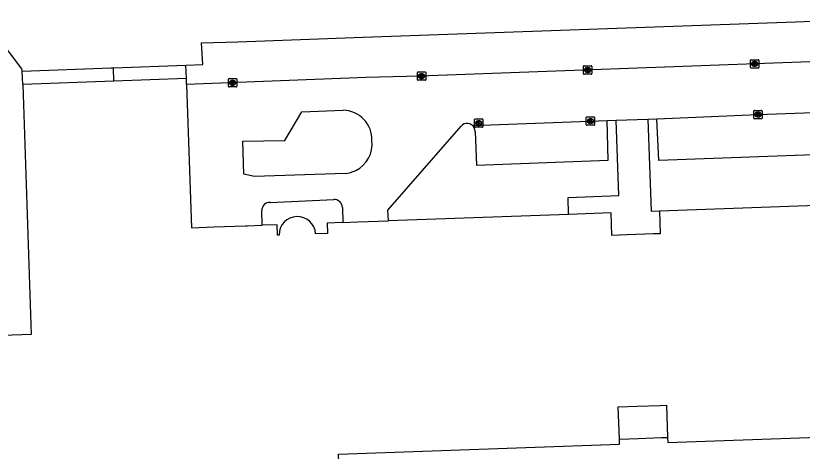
# Model space of a CAD drawing. Extents: x 160557 to 161245, y 385330 to 386505.
# Drawn here: x 160848.2 to 160942.1, y 386383.2 to 386435.2 of the extents above; entities that cross this region are included whole.
import ezdxf

# ---------------------------------------------------------------- set-up
doc = ezdxf.new("R2010")
doc.units = 0
for name, color, linetype in [('IMGEO_Hek', 7, 'Continuous'), ('IMGEO_Kolk', 7, 'Continuous'), ('IMGEO_Pand', 7, 'Continuous'), ('IMGEO_Parkeervlak_open', 7, 'Continuous'), ('IMGEO_Rijbaan_lokaal_gesloten', 7, 'Continuous'), ('IMGEO_Rijbaan_lokaal_open', 7, 'Continuous'), ('IMGEO_Voetpad_op_trap', 7, 'Continuous'), ('IMGEO_Voetpad_open', 7, 'Continuous')]:
    doc.layers.add(name, color=color, linetype=linetype)

msp = doc.modelspace()

# ---------------------------------------------------------------- linework, layer by layer
at = {"layer": 'IMGEO_Hek'}
for points in [[(160920.248, 386384.671), (160922.489, 386384.753)], [(160922.489, 386384.753), (160925.265, 386384.854)], [(160925.265, 386384.854), (160925.999, 386384.881)]]:
    msp.add_lwpolyline(points, dxfattribs=at)
at = {"layer": 'IMGEO_Kolk'}
for p, q in [((160935.896, 386428.991), (160935.896, 386429.843)), ((160935.971, 386429.917), (160936.823, 386429.917)), ((160936.384, 386429.697), (160936.409, 386429.697)), ((160936.897, 386429.843), (160936.897, 386428.991)), ((160896.143, 386427.53), (160896.143, 386428.382)), ((160896.218, 386428.456), (160897.07, 386428.456)), ((160897.144, 386428.382), (160897.144, 386427.53)), ((160915.963, 386428.26), (160915.963, 386429.112)), ((160916.038, 386429.186), (160916.89, 386429.186)), ((160916.474, 386428.406), (160916.449, 386428.406)), ((160916.451, 386428.966), (160916.476, 386428.966)), ((160916.964, 386429.112), (160916.964, 386428.26)), ((160936.823, 386428.917), (160935.971, 386428.917)), ((160936.407, 386429.137), (160936.382, 386429.137)), ((160873.593, 386426.739), (160873.593, 386427.591)), ((160873.668, 386427.665), (160874.52, 386427.665)), ((160874.081, 386427.445), (160874.106, 386427.445)), ((160874.594, 386427.591), (160874.594, 386426.739)), ((160897.07, 386427.456), (160896.218, 386427.456)), ((160896.654, 386427.676), (160896.629, 386427.676)), ((160896.631, 386428.236), (160896.656, 386428.236)), ((160916.89, 386428.186), (160916.038, 386428.186)), ((160874.52, 386426.665), (160873.668, 386426.665)), ((160874.104, 386426.885), (160874.079, 386426.885)), ((160936.291, 386422.939), (160936.291, 386423.791)), ((160936.366, 386423.865), (160937.218, 386423.865)), ((160937.292, 386423.791), (160937.292, 386422.939)), ((160902.961, 386421.931), (160902.961, 386422.783)), ((160903.036, 386422.857), (160903.888, 386422.857)), ((160903.962, 386422.783), (160903.962, 386421.931)), ((160916.3, 386422.174), (160916.3, 386423.026)), ((160916.375, 386423.1), (160917.227, 386423.1)), ((160916.788, 386422.88), (160916.813, 386422.88)), ((160917.301, 386423.026), (160917.301, 386422.174)), ((160937.218, 386422.865), (160936.366, 386422.865)), ((160936.802, 386423.085), (160936.777, 386423.085)), ((160936.779, 386423.645), (160936.804, 386423.645)), ((160903.888, 386421.857), (160903.036, 386421.857)), ((160903.472, 386422.077), (160903.447, 386422.077)), ((160903.449, 386422.637), (160903.474, 386422.637)), ((160917.227, 386422.1), (160916.375, 386422.1)), ((160916.811, 386422.32), (160916.786, 386422.32))]:
    msp.add_line(p, q, dxfattribs=at)
for points in [[(160935.896, 386428.991), (160935.896, 386429.843)], [(160935.971, 386429.917), (160936.823, 386429.917)], [(160936.217, 386429.617), (160936.34, 386429.617), (160936.34, 386429.466), (160936.47, 386429.617), (160936.634, 386429.617), (160936.488, 386429.466), (160936.641, 386429.217), (160936.489, 386429.217), (160936.404, 386429.381), (160936.34, 386429.314), (160936.34, 386429.217), (160936.217, 386429.217), (160936.217, 386429.617)], [(160936.897, 386429.843), (160936.897, 386428.991)], [(160896.143, 386427.53), (160896.143, 386428.382)], [(160896.218, 386428.456), (160897.07, 386428.456)], [(160897.144, 386428.382), (160897.144, 386427.53)], [(160915.963, 386428.26), (160915.963, 386429.112)], [(160916.038, 386429.186), (160916.89, 386429.186)], [(160916.284, 386428.886), (160916.407, 386428.886), (160916.407, 386428.735), (160916.537, 386428.886), (160916.701, 386428.886), (160916.555, 386428.735), (160916.708, 386428.486), (160916.556, 386428.486), (160916.471, 386428.65), (160916.407, 386428.583), (160916.407, 386428.486), (160916.284, 386428.486), (160916.284, 386428.886)], [(160916.964, 386429.112), (160916.964, 386428.26)], [(160936.823, 386428.917), (160935.971, 386428.917)], [(160873.593, 386426.739), (160873.593, 386427.591)], [(160873.668, 386427.665), (160874.52, 386427.665)], [(160874.594, 386427.591), (160874.594, 386426.739)], [(160897.07, 386427.456), (160896.218, 386427.456)], [(160896.464, 386428.156), (160896.587, 386428.156), (160896.587, 386428.005), (160896.717, 386428.156), (160896.881, 386428.156), (160896.735, 386428.005), (160896.888, 386427.756), (160896.736, 386427.756), (160896.651, 386427.92), (160896.587, 386427.853), (160896.587, 386427.756), (160896.464, 386427.756), (160896.464, 386428.156)], [(160916.89, 386428.186), (160916.038, 386428.186)], [(160874.52, 386426.665), (160873.668, 386426.665)], [(160873.914, 386427.365), (160874.037, 386427.365), (160874.037, 386427.214), (160874.167, 386427.365), (160874.331, 386427.365), (160874.185, 386427.214), (160874.338, 386426.965), (160874.186, 386426.965), (160874.101, 386427.129), (160874.037, 386427.062), (160874.037, 386426.965), (160873.914, 386426.965), (160873.914, 386427.365)], [(160936.291, 386422.939), (160936.291, 386423.791)], [(160936.366, 386423.865), (160937.218, 386423.865)], [(160937.292, 386423.791), (160937.292, 386422.939)], [(160902.961, 386421.931), (160902.961, 386422.783)], [(160903.036, 386422.857), (160903.888, 386422.857)], [(160903.962, 386422.783), (160903.962, 386421.931)], [(160916.3, 386422.174), (160916.3, 386423.026)], [(160916.375, 386423.1), (160917.227, 386423.1)], [(160916.621, 386422.8), (160916.744, 386422.8), (160916.744, 386422.649), (160916.874, 386422.8), (160917.038, 386422.8), (160916.892, 386422.649), (160917.045, 386422.4), (160916.893, 386422.4), (160916.808, 386422.564), (160916.744, 386422.497), (160916.744, 386422.4), (160916.621, 386422.4), (160916.621, 386422.8)], [(160917.301, 386423.026), (160917.301, 386422.174)], [(160937.218, 386422.865), (160936.366, 386422.865)], [(160936.612, 386423.565), (160936.735, 386423.565), (160936.735, 386423.414), (160936.865, 386423.565), (160937.029, 386423.565), (160936.883, 386423.414), (160937.036, 386423.165), (160936.884, 386423.165), (160936.799, 386423.329), (160936.735, 386423.262), (160936.735, 386423.165), (160936.612, 386423.165), (160936.612, 386423.565)], [(160903.888, 386421.857), (160903.036, 386421.857)], [(160903.282, 386422.557), (160903.405, 386422.557), (160903.405, 386422.406), (160903.535, 386422.557), (160903.699, 386422.557), (160903.553, 386422.406), (160903.706, 386422.157), (160903.554, 386422.157), (160903.469, 386422.321), (160903.405, 386422.254), (160903.405, 386422.157), (160903.282, 386422.157), (160903.282, 386422.557)], [(160917.227, 386422.1), (160916.375, 386422.1)]]:
    msp.add_lwpolyline(points, dxfattribs=at)
for centre, start, end in [((160935.973, 386429.841), 91.55205, 178.44795), ((160935.973, 386429.841), 91.55205, 178.44795), ((160936.821, 386429.841), 1.55205, 88.44795), ((160936.821, 386429.841), 1.55205, 88.44795), ((160896.22, 386428.38), 91.55205, 178.44795), ((160896.22, 386428.38), 91.55205, 178.44795), ((160897.068, 386428.38), 1.55205, 88.44795), ((160897.068, 386428.38), 1.55205, 88.44795), ((160916.04, 386429.11), 91.55205, 178.44795), ((160916.04, 386429.11), 91.55205, 178.44795), ((160916.888, 386429.11), 1.55205, 88.44795), ((160916.888, 386429.11), 1.55205, 88.44795), ((160935.973, 386428.993), 181.55205, 268.44795), ((160935.973, 386428.993), 181.55205, 268.44795), ((160936.821, 386428.993), 271.55205, 358.44795), ((160936.821, 386428.993), 271.55205, 358.44795), ((160873.67, 386427.589), 91.55205, 178.44795), ((160873.67, 386427.589), 91.55205, 178.44795), ((160874.518, 386427.589), 1.55205, 88.44795), ((160874.518, 386427.589), 1.55205, 88.44795), ((160896.22, 386427.532), 181.55205, 268.44795), ((160896.22, 386427.532), 181.55205, 268.44795), ((160897.068, 386427.532), 271.55205, 358.44795), ((160897.068, 386427.532), 271.55205, 358.44795), ((160916.04, 386428.262), 181.55205, 268.44795), ((160916.04, 386428.262), 181.55205, 268.44795), ((160916.888, 386428.262), 271.55205, 358.44795), ((160916.888, 386428.262), 271.55205, 358.44795), ((160873.67, 386426.741), 181.55205, 268.44795), ((160873.67, 386426.741), 181.55205, 268.44795), ((160874.518, 386426.741), 271.55205, 358.44795), ((160874.518, 386426.741), 271.55205, 358.44795), ((160936.368, 386423.789), 91.55205, 178.44795), ((160936.368, 386423.789), 91.55205, 178.44795), ((160937.216, 386423.789), 1.55205, 88.44795), ((160937.216, 386423.789), 1.55205, 88.44795), ((160903.038, 386422.781), 91.55205, 178.44795), ((160903.038, 386422.781), 91.55205, 178.44795), ((160903.886, 386422.781), 1.55205, 88.44795), ((160903.886, 386422.781), 1.55205, 88.44795), ((160916.377, 386423.024), 91.55205, 178.44795), ((160916.377, 386423.024), 91.55205, 178.44795), ((160917.225, 386423.024), 1.55205, 88.44795), ((160917.225, 386423.024), 1.55205, 88.44795), ((160936.368, 386422.941), 181.55205, 268.44795), ((160936.368, 386422.941), 181.55205, 268.44795), ((160937.216, 386422.941), 271.55205, 358.44795), ((160937.216, 386422.941), 271.55205, 358.44795), ((160903.038, 386421.933), 181.55205, 268.44795), ((160903.038, 386421.933), 181.55205, 268.44795), ((160903.886, 386421.933), 271.55205, 358.44795), ((160903.886, 386421.933), 271.55205, 358.44795), ((160916.377, 386422.176), 181.55205, 268.44795), ((160916.377, 386422.176), 181.55205, 268.44795), ((160917.225, 386422.176), 271.55205, 358.44795), ((160917.225, 386422.176), 271.55205, 358.44795)]:
    msp.add_arc(centre, 0.0765, start, end, dxfattribs=at)
for centre, major_axis, ratio, start_param, end_param in [((160936.383, 386429.417), (-0.387, 0.002), 0.722429, 4.712389, 7.853982), ((160936.408, 386429.417), (-0.39, 0.002), 0.717154, 1.570796, 4.712389), ((160916.45, 386428.686), (-0.387, 0.002), 0.722429, 4.712389, 7.853982), ((160916.475, 386428.686), (-0.39, 0.002), 0.717154, 1.570796, 4.712389), ((160874.08, 386427.165), (-0.387, 0.002), 0.722429, 4.712389, 7.853982), ((160874.105, 386427.165), (-0.39, 0.002), 0.717154, 1.570796, 4.712389), ((160896.63, 386427.956), (-0.387, 0.002), 0.722429, 4.712389, 7.853982), ((160896.655, 386427.956), (-0.39, 0.002), 0.717154, 1.570796, 4.712389), ((160916.787, 386422.6), (-0.387, 0.002), 0.722429, 4.712389, 7.853982), ((160916.812, 386422.6), (-0.39, 0.002), 0.717154, 1.570796, 4.712389), ((160936.778, 386423.365), (-0.387, 0.002), 0.722429, 4.712389, 7.853982), ((160936.803, 386423.365), (-0.39, 0.002), 0.717154, 1.570796, 4.712389), ((160903.448, 386422.357), (-0.387, 0.002), 0.722429, 4.712389, 7.853982), ((160903.473, 386422.357), (-0.39, 0.002), 0.717154, 1.570796, 4.712389)]:
    msp.add_ellipse(centre, major_axis=major_axis, ratio=ratio, start_param=start_param, end_param=end_param, dxfattribs=at)
at = {"layer": 'IMGEO_Pand'}
for points in [[(160868.579, 386427.653), (160859.927, 386427.351)], [(160868.603, 386426.969), (160868.579, 386427.653)], [(160849.055, 386426.971), (160850.068, 386397.146), (160834.205, 386396.577)], [(160859.927, 386427.351), (160849.055, 386426.971)], [(160868.603, 386426.969), (160869.199, 386409.885), (160871.867, 386409.978), (160875.639, 386410.104), (160875.826, 386410.11), (160877.608, 386410.169)], [(160925.033, 386411.89), (160965.866, 386413.35), (160966.829, 386386.376), (160966.852, 386385.735), (160952.98, 386385.235)], [(160914.197, 386411.474), (160892.695, 386410.704)], [(160925.033, 386411.89), (160925.129, 386409.172), (160924.307, 386409.144), (160921.186, 386409.037), (160919.363, 386408.974), (160919.267, 386411.656), (160914.197, 386411.474)], [(160887.266, 386410.51), (160889.025, 386410.573), (160892.695, 386410.704)], [(160879.636, 386408.997), (160879.438, 386408.99), (160879.394, 386410.229), (160877.608, 386410.169)], [(160887.266, 386410.51), (160885.372, 386410.442), (160885.416, 386409.203), (160883.995, 386409.152)], [(160920.248, 386384.671), (160920.113, 386388.512), (160922.356, 386388.593), (160925.125, 386388.693), (160925.86, 386388.719), (160925.999, 386384.881)], [(160925.999, 386384.881), (160926.021, 386384.262), (160952.98, 386385.235)], [(160886.92, 386378.069), (160886.732, 386382.894), (160920.268, 386384.092), (160920.248, 386384.671)]]:
    msp.add_lwpolyline(points, dxfattribs=at)
msp.add_arc((160881.817, 386409.036), 2.181, 3.04389, 181.02911, dxfattribs=at)
at = {"layer": 'IMGEO_Parkeervlak_open'}
for points in [[(160868.522, 386429.265), (160870.523, 386429.336), (160870.398, 386431.926), (160874.728, 386432.054), (160889.661, 386432.6), (160941.272, 386434.425), (160943.281, 386434.512), (160960.041, 386435.154)], [(160903.037, 386421.35), (160903.208, 386417.341), (160918.93, 386417.924), (160918.795, 386422.672)]]:
    msp.add_lwpolyline(points, dxfattribs=at)
msp.add_arc((160902.083, 386421.363), 0.954, 359.20106, 49.22853, dxfattribs=at)
at = {"layer": 'IMGEO_Rijbaan_lokaal_gesloten'}
for points in [[(160844.831, 386432.859), (160845.815, 386432.892), (160848.916, 386428.833), (160848.974, 386428.529)], [(160849.055, 386426.971), (160848.974, 386428.529)]]:
    msp.add_lwpolyline(points, dxfattribs=at)
at = {"layer": 'IMGEO_Rijbaan_lokaal_open'}
for points in [[(160960.229, 386430.271), (160942.99, 386429.67), (160941.909, 386429.625), (160896.441, 386427.955), (160890.04, 386427.78), (160868.603, 386426.969)], [(160887.526, 386416.352), (160876.717, 386415.982), (160875.434, 386416.285), (160875.305, 386420.187), (160880.311, 386420.283), (160882.337, 386423.689), (160887.286, 386423.879)], [(160924.706, 386422.875), (160936.792, 386423.365), (160952.353, 386423.923), (160963.037, 386424.292)], [(160919.859, 386422.709), (160923.644, 386422.839)], [(160923.644, 386422.839), (160924.706, 386422.875)], [(160892.695, 386410.704), (160892.621, 386411.982), (160901.355, 386421.975)], [(160902.706, 386422.086), (160918.795, 386422.672)], [(160918.795, 386422.672), (160919.859, 386422.709)], [(160878.573, 386412.905), (160886.155, 386413.237)], [(160877.608, 386410.169), (160877.584, 386411.934)], [(160887.198, 386412.299), (160887.266, 386410.51)], [(160920.248, 386384.671), (160922.489, 386384.753), (160925.265, 386384.854), (160925.999, 386384.881)]]:
    msp.add_lwpolyline(points, dxfattribs=at)
for centre, radius, start, end in [((160887.24, 386420.4), 3.48, 357.73178, 89.2448), ((160902.084, 386421.368), 0.949, 82.30309, 140.21084), ((160902.086, 386421.367), 0.949, 49.23266, 82.45631), ((160887.26, 386419.827), 3.485, 296.3089, 7.17411), ((160887.262, 386419.815), 3.473, 274.35764, 296.35735), ((160878.538, 386411.952), 0.954, 87.87999, 181.06767), ((160886.228, 386412.27), 0.97, 1.73436, 94.33372)]:
    msp.add_arc(centre, radius, start, end, dxfattribs=at)
at = {"layer": 'IMGEO_Voetpad_op_trap'}
msp.add_lwpolyline([(160848.974, 386428.529), (160859.611, 386428.949), (160859.87, 386428.958)], dxfattribs=at)
at = {"layer": 'IMGEO_Voetpad_open'}
for points in [[(160859.87, 386428.958), (160868.522, 386429.265)], [(160859.927, 386427.351), (160859.87, 386428.958)], [(160868.579, 386427.653), (160868.522, 386429.265)], [(160962.713, 386423.825), (160962.874, 386420.843), (160962.958, 386419.285), (160924.95, 386417.881), (160924.706, 386422.875)], [(160923.644, 386422.839), (160924.049, 386411.854), (160925.033, 386411.89)], [(160914.197, 386411.474), (160914.132, 386413.502), (160920.177, 386413.713), (160919.859, 386422.709)]]:
    msp.add_lwpolyline(points, dxfattribs=at)

doc.saveas('drawing.dxf')
